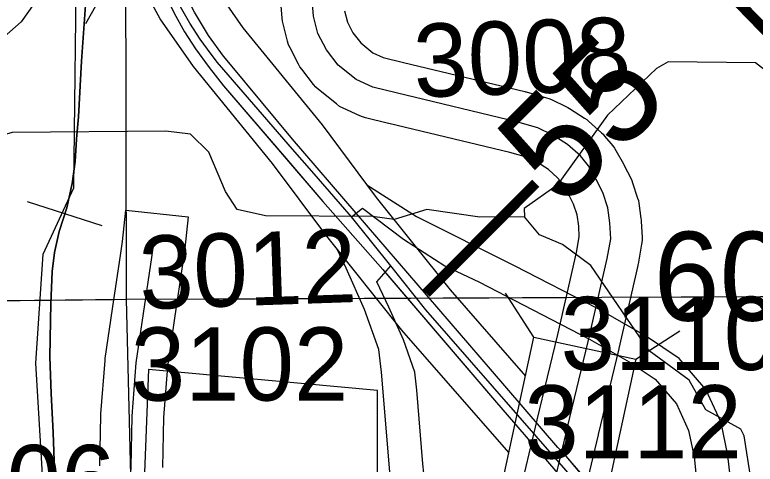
# Model space of a CAD drawing. Extents: x 23.6 to 68.7, y -63 to -29.
# Drawn here: x 44.699 to 45.408, y -56.781 to -56.351 of the extents above; entities that cross this region are included whole.
import ezdxf

# ---------------------------------------------------------------- set-up
doc = ezdxf.new("R2010")
doc.units = 0
for name, color, linetype in [('tdCoCorpBndry', 7, 'Continuous'), ('tdCoDivCarto', 7, 'Continuous'), ('tdCoHydroRiver', 7, 'Continuous'), ('tdCoHydroTxtLg', 7, 'Continuous'), ('tdCoPriCL', 7, 'Continuous'), ('tdCoPriDiv', 7, 'Continuous'), ('tdCoPrimary', 7, 'Continuous'), ('tdCoPriRamp', 7, 'Continuous'), ('tdCoRRCL', 7, 'Continuous'), ('tdCoSecRdNmbr', 7, 'Continuous'), ('tdCoSecRteBand', 7, 'Continuous'), ('tdCoSecRteCL', 7, 'Continuous'), ('tdCoSectLine', 7, 'Continuous'), ('tdCoSectLinePart', 7, 'Continuous'), ('tdCoStrucDivPri', 7, 'Continuous'), ('tdCoStrucNonDivPri', 7, 'Continuous'), ('tdCoStrucSecFHWANum', 7, 'Continuous'), ('tdCoSurfConc', 7, 'Continuous'), ('tdCoSurfGravel', 7, 'Continuous'), ('tdCoTwpBndryShd', 7, 'Continuous'), ('tdStHwyPriRefPost1', 7, 'Continuous'), ('tdStHwyPriRefPost5', 7, 'Continuous')]:
    doc.layers.add(name, color=color, linetype=linetype)

msp = doc.modelspace()

# ---------------------------------------------------------------- linework, layer by layer
at = {"layer": 'tdCoCorpBndry'}
msp.add_lwpolyline([(45.04669, -56.86818), (45.04631, -56.71051), (44.82704, -56.69021), (44.81684, -56.9532)], dxfattribs=at)
at = {"layer": 'tdCoDivCarto'}
for p, q in [((44.88446, -56.37082), (44.87103, -56.34861)), ((44.85175, -56.34959), (44.86151, -56.3674)), ((44.86151, -56.3674), (44.87225, -56.38351)), ((44.89885, -56.39059), (44.88446, -56.37082)), ((44.87225, -56.38351), (44.88519, -56.40157)), ((44.90557, -56.39864), (44.89885, -56.39059)), ((44.965, -56.46991), (44.90557, -56.39864)), ((44.88519, -56.40157), (44.89885, -56.41915)), ((44.89885, -56.41915), (44.9585, -56.48828)), ((45.0259, -56.54068), (44.965, -56.46991)), ((44.9585, -56.48828), (44.99404, -56.52946)), ((44.99404, -56.52946), (45.05139, -56.59462)), ((45.03577, -56.55216), (45.0259, -56.54068)), ((45.15439, -56.68981), (45.03577, -56.55216)), ((45.05139, -56.59462), (45.05435, -56.59808)), ((45.05435, -56.59808), (45.16024, -56.72178)), ((45.21882, -56.76473), (45.15439, -56.68981)), ((45.16024, -56.72178), (45.21516, -56.78524)), ((45.22273, -56.76889), (45.21882, -56.76473)), ((45.22663, -56.77303), (45.22273, -56.76889)), ((45.22681, -56.77324), (45.22663, -56.77303)), ((45.32449, -56.88676), (45.22681, -56.77324))]:
    msp.add_line(p, q, dxfattribs=at)
for points in [[(44.80588, -55.90482), (44.80634, -55.9785), (44.80641, -56.05537), (44.80757, -56.13485), (44.80795, -56.18231), (44.81221, -56.2278), (44.81596, -56.2491), (44.81685, -56.25416), (44.82588, -56.28809), (44.826, -56.28839), (44.84101, -56.32762), (44.85175, -56.34959), (44.86151, -56.3674), (44.87225, -56.38351), (44.88519, -56.40157), (44.89885, -56.41915), (44.9572, -56.48677)], [(44.80589, -55.90681), (44.80634, -55.9785), (44.80641, -56.05537), (44.80757, -56.13485), (44.80795, -56.18231), (44.81221, -56.2278), (44.81596, -56.2491), (44.81685, -56.25416), (44.82588, -56.28809), (44.826, -56.28839), (44.84101, -56.32762), (44.85175, -56.34959), (44.86151, -56.3674), (44.87225, -56.38351), (44.88519, -56.40157), (44.89885, -56.41915), (44.9585, -56.48828)], [(44.80589, -55.90681), (44.80634, -55.9785), (44.80641, -56.05537), (44.80757, -56.13485), (44.80795, -56.18231), (44.81221, -56.2278), (44.81596, -56.2491), (44.81685, -56.25416), (44.82588, -56.28809), (44.826, -56.28839), (44.84101, -56.32762), (44.85175, -56.34959), (44.86151, -56.3674), (44.87225, -56.38351), (44.88519, -56.40157), (44.89885, -56.41915), (44.9585, -56.48828)], [(44.90557, -56.39864), (44.89885, -56.39059), (44.88446, -56.37082), (44.87103, -56.34861), (44.85859, -56.32372), (44.84858, -56.29907), (44.84134, -56.27857), (44.84126, -56.27832), (44.83564, -56.25904), (44.83198, -56.24171), (44.8313, -56.23744)], [(44.90557, -56.39864), (44.89885, -56.39059), (44.88446, -56.37082), (44.87103, -56.34861), (44.85859, -56.32372), (44.84858, -56.29907), (44.84134, -56.27857), (44.84126, -56.27832), (44.83564, -56.25904), (44.83198, -56.24171), (44.8313, -56.23744)], [(44.90557, -56.39864), (44.89885, -56.39059), (44.88446, -56.37082), (44.87103, -56.34861), (44.85859, -56.32372), (44.84858, -56.29907), (44.84134, -56.27857), (44.84126, -56.27832), (44.83564, -56.25904), (44.83198, -56.24171), (44.8313, -56.23744)], [(45.0259, -56.54068), (44.965, -56.46991), (44.90557, -56.39864)], [(45.0259, -56.54068), (44.965, -56.46991), (44.90557, -56.39864)], [(45.0259, -56.54068), (44.965, -56.46991), (44.90557, -56.39864)], [(44.9572, -56.48677), (44.99404, -56.52946), (45.05139, -56.59462), (45.05305, -56.59657)], [(44.9585, -56.48828), (44.99404, -56.52946), (45.05139, -56.59462), (45.05435, -56.59808)], [(44.9585, -56.48828), (44.99404, -56.52946), (45.05139, -56.59462), (45.05435, -56.59808)], [(45.4119, -56.98862), (45.3899, -56.9634), (45.32449, -56.88676), (45.22681, -56.77324), (45.22663, -56.77303), (45.22273, -56.76889), (45.21882, -56.76473), (45.15439, -56.68981), (45.03577, -56.55216), (45.0259, -56.54068)], [(45.4119, -56.98862), (45.3899, -56.9634), (45.32449, -56.88676), (45.22681, -56.77324), (45.22663, -56.77303), (45.22273, -56.76889), (45.21882, -56.76473), (45.15439, -56.68981), (45.03577, -56.55216), (45.0259, -56.54068)], [(45.4119, -56.98862), (45.3899, -56.9634), (45.32449, -56.88676), (45.22681, -56.77324), (45.22663, -56.77303), (45.22273, -56.76889), (45.21882, -56.76473), (45.15439, -56.68981), (45.03577, -56.55216), (45.0259, -56.54068)], [(45.05305, -56.59657), (45.16024, -56.72178), (45.21516, -56.78524), (45.21798, -56.78877), (45.22199, -56.79378), (45.22235, -56.79419), (45.36623, -56.9612), (45.36816, -56.96343)], [(45.05435, -56.59808), (45.16024, -56.72178), (45.21516, -56.78524), (45.21798, -56.78877), (45.22199, -56.79378), (45.22235, -56.79419), (45.36623, -56.9612), (45.36946, -56.96494)], [(45.05435, -56.59808), (45.16024, -56.72178), (45.21516, -56.78524), (45.21798, -56.78877), (45.22199, -56.79378), (45.22235, -56.79419), (45.36623, -56.9612), (45.36946, -56.96494)]]:
    msp.add_lwpolyline(points, dxfattribs=at)
at = {"layer": 'tdCoHydroRiver'}
for points in [[(44.84635, -56.09282), (44.84956, -56.09752), (44.85632, -56.14482), (44.86445, -56.17), (44.86472, -56.19841), (44.80551, -56.27949), (44.75215, -56.31314), (44.71769, -56.34031), (44.70522, -56.35779), (44.68331, -56.37695), (44.64871, -56.39148), (44.63622, -56.40581), (44.63849, -56.4784)], [(45.59327, -56.31064), (45.55662, -56.30608), (45.51216, -56.31734), (45.49792, -56.32531), (45.49473, -56.34102), (45.50101, -56.34879), (45.50094, -56.37074), (45.47907, -56.39462), (45.47758, -56.40411), (45.46671, -56.42316), (45.45259, -56.43118), (45.43203, -56.42822), (45.42396, -56.40935), (45.40805, -56.39688), (45.32439, -56.3961), (45.31339, -56.40252), (45.26646, -56.44716), (45.21816, -56.51392), (45.1868, -56.53633), (45.18687, -56.54422)], [(45.18687, -56.54422), (45.14426, -56.54462), (45.09368, -56.53721), (45.06219, -56.54698), (45.04165, -56.54402), (44.93904, -56.54342), (44.91214, -56.53736), (44.90093, -56.5201), (44.88478, -56.48237), (44.86725, -56.46517), (44.84355, -56.46224), (44.69676, -56.46364), (44.6511, -56.4767), (44.63849, -56.4784)], [(45.60135, -56.94674), (45.55, -56.91229), (45.52747, -56.89187), (45.46834, -56.86854), (45.43625, -56.84661), (45.42653, -56.83402), (45.42156, -56.8214), (45.40396, -56.79631), (45.39724, -56.75374), (45.39402, -56.74746), (45.3607, -56.72883), (45.34464, -56.70057), (45.30649, -56.67252), (45.25047, -56.59097), (45.22344, -56.57071), (45.20125, -56.56144), (45.18687, -56.54422)]]:
    msp.add_lwpolyline(points, dxfattribs=at)
at = {"layer": 'tdCoPriCL'}
for points in [[(45.02146, -56.54418), (44.98358, -56.50065), (44.965, -56.47971), (44.8993, -56.40355), (44.89276, -56.39649), (44.8836, -56.38392), (44.87653, -56.3745), (44.86659, -56.35906), (44.85638, -56.34126)], [(45.02146, -56.54418), (45.0321, -56.53592), (45.0713, -56.56576), (45.1108, -56.59104), (45.14399, -56.60684), (45.1856, -56.62844), (45.24935, -56.66116), (45.28714, -56.68285), (45.312, -56.69954), (45.33255, -56.72324), (45.34413, -56.74853), (45.3494, -56.77381), (45.35177, -56.79593), (45.35256, -56.82516), (45.35519, -56.84597), (45.35704, -56.86071), (45.35967, -56.87625), (45.36494, -56.89311), (45.371, -56.90812), (45.37574, -56.91839), (45.38469, -56.93287), (45.39214, -56.94613), (45.375, -56.95718)], [(45.05916, -56.59102), (45.02146, -56.54418)], [(45.40552, -56.99386), (45.3868, -57.00661), (45.36994, -56.99476), (45.34835, -56.97948), (45.32702, -56.96658), (45.19519, -56.894), (45.1479, -56.87132), (45.13845, -56.86544), (45.12924, -56.85834), (45.11825, -56.84758), (45.1071, -56.83283), (45.10032, -56.82058), (45.09427, -56.80501), (45.09064, -56.78931), (45.0896, -56.78045), (45.08408, -56.70998), (45.08207, -56.69276), (45.07108, -56.66203), (45.057, -56.63063), (45.04564, -56.60628), (45.05916, -56.59102)], [(45.375, -56.95718), (45.22007, -56.77905), (45.09273, -56.63334), (45.05916, -56.59102)]]:
    msp.add_lwpolyline(points, dxfattribs=at)
at = {"layer": 'tdCoPriDiv'}
for points in [[(45.17204, -56.76962), (45.0697, -56.65254), (44.99783, -56.56262), (44.94596, -56.49322), (44.8701, -56.40042), (44.83836, -56.35479), (44.82132, -56.32373), (44.80324, -56.28063), (44.78963, -56.23294), (44.78328, -56.2025), (44.78144, -56.18496), (44.77919, -55.72224), (44.77851, -55.63392), (44.77648, -55.42131), (44.77442, -55.34671), (44.77306, -54.70433)], [(44.83306, -54.70345), (44.83442, -55.34588), (44.83646, -55.42006), (44.83852, -55.63469), (44.83921, -55.72383), (44.84058, -56.17486), (44.84836, -56.22043), (44.85542, -56.24713), (44.87054, -56.28742), (44.8895, -56.32335), (44.91746, -56.36358), (44.99337, -56.45641), (45.04516, -56.52572), (45.11582, -56.61413), (45.18786, -56.69655)]]:
    msp.add_lwpolyline(points, dxfattribs=at)
at = {"layer": 'tdCoPrimary'}
for points in [[(44.80589, -55.90681), (44.80634, -55.9785), (44.80641, -56.05537), (44.80757, -56.13485), (44.80795, -56.18231), (44.81221, -56.2278), (44.81596, -56.2491), (44.81685, -56.25416), (44.82588, -56.28809), (44.826, -56.28839), (44.84101, -56.32762), (44.85175, -56.34959), (44.86151, -56.3674), (44.87225, -56.38351), (44.88519, -56.40157), (44.89885, -56.41915), (44.9585, -56.48828)], [(44.80589, -55.90681), (44.80634, -55.9785), (44.80641, -56.05537), (44.80757, -56.13485), (44.80795, -56.18231), (44.81221, -56.2278), (44.81596, -56.2491), (44.81685, -56.25416), (44.82588, -56.28809), (44.826, -56.28839), (44.84101, -56.32762), (44.85175, -56.34959), (44.86151, -56.3674), (44.87225, -56.38351), (44.88519, -56.40157), (44.89885, -56.41915), (44.9585, -56.48828)], [(44.90557, -56.39864), (44.89885, -56.39059), (44.88446, -56.37082), (44.87103, -56.34861), (44.85859, -56.32372), (44.84858, -56.29907), (44.84134, -56.27857), (44.84126, -56.27832), (44.83564, -56.25904), (44.83198, -56.24171), (44.8313, -56.23744)], [(44.90557, -56.39864), (44.89885, -56.39059), (44.88446, -56.37082), (44.87103, -56.34861), (44.85859, -56.32372), (44.84858, -56.29907), (44.84134, -56.27857), (44.84126, -56.27832), (44.83564, -56.25904), (44.83198, -56.24171), (44.8313, -56.23744)], [(45.58247, -57.18769), (45.48362, -57.0703), (45.47799, -57.06361), (45.44823, -57.02832), (45.41821, -56.99586), (45.4119, -56.98862), (45.3899, -56.9634), (45.32449, -56.88676), (45.22681, -56.77324), (45.22663, -56.77303), (45.22273, -56.76889), (45.21882, -56.76473), (45.15439, -56.68981), (45.03577, -56.55216), (45.0259, -56.54068), (44.965, -56.46991), (44.90557, -56.39864), (44.89885, -56.39059), (44.88446, -56.37082), (44.87103, -56.34861)], [(44.85175, -56.34959), (44.86151, -56.3674), (44.87225, -56.38351), (44.88519, -56.40157), (44.89885, -56.41915), (44.9585, -56.48828), (44.99404, -56.52946), (45.05139, -56.59462), (45.05435, -56.59808), (45.16024, -56.72178), (45.21516, -56.78524), (45.21798, -56.78877), (45.22199, -56.79378), (45.22235, -56.79419), (45.36623, -56.9612), (45.36946, -56.96494), (45.43237, -57.03759), (45.45751, -57.06883), (45.53113, -57.15375), (45.54024, -57.16426)], [(45.0259, -56.54068), (44.965, -56.46991), (44.90557, -56.39864)], [(45.0259, -56.54068), (44.965, -56.46991), (44.90557, -56.39864)], [(44.9585, -56.48828), (44.99404, -56.52946), (45.05139, -56.59462), (45.05435, -56.59808)], [(44.9585, -56.48828), (44.99404, -56.52946), (45.05139, -56.59462), (45.05435, -56.59808)], [(45.4119, -56.98862), (45.3899, -56.9634), (45.32449, -56.88676), (45.22681, -56.77324), (45.22663, -56.77303), (45.22273, -56.76889), (45.21882, -56.76473), (45.15439, -56.68981), (45.03577, -56.55216), (45.0259, -56.54068)], [(45.4119, -56.98862), (45.3899, -56.9634), (45.32449, -56.88676), (45.22681, -56.77324), (45.22663, -56.77303), (45.22273, -56.76889), (45.21882, -56.76473), (45.15439, -56.68981), (45.03577, -56.55216), (45.0259, -56.54068)], [(45.05435, -56.59808), (45.16024, -56.72178), (45.21516, -56.78524), (45.21798, -56.78877), (45.22199, -56.79378), (45.22235, -56.79419), (45.36623, -56.9612), (45.36946, -56.96494)], [(45.05435, -56.59808), (45.16024, -56.72178), (45.21516, -56.78524), (45.21798, -56.78877), (45.22199, -56.79378), (45.22235, -56.79419), (45.36623, -56.9612), (45.36946, -56.96494)]]:
    msp.add_lwpolyline(points, dxfattribs=at)
at = {"layer": 'tdCoPriRamp'}
for points in [[(45.03621, -56.51375), (45.08353, -56.54403), (45.17702, -56.59078)], [(45.01627, -56.59352), (45.00749, -56.5747)], [(45.18901, -56.92273), (45.12989, -56.89438), (45.10657, -56.87816), (45.09283, -56.8647), (45.07889, -56.84627), (45.07042, -56.83096), (45.06286, -56.8115), (45.05833, -56.79187), (45.05012, -56.6927), (45.04761, -56.67118), (45.03386, -56.63276), (45.01627, -56.59352)], [(45.17702, -56.59078), (45.25671, -56.63168)], [(45.42562, -56.97118), (45.41469, -56.95321), (45.40119, -56.92161), (45.39461, -56.90054), (45.38572, -56.83668), (45.38473, -56.80014), (45.38177, -56.77249), (45.37519, -56.74089), (45.3607, -56.70928), (45.33503, -56.67966), (45.30395, -56.6588), (45.25671, -56.63168)]]:
    msp.add_lwpolyline(points, dxfattribs=at)
at = {"layer": 'tdCoRRCL'}
msp.add_line((44.78277, -56.55283), (44.71138, -56.52986), dxfattribs=at)
for points in [[(44.74304, -58.02709), (44.76931, -57.89147), (44.81182, -57.6985), (44.81455, -57.64954), (44.79729, -57.48236), (44.77338, -57.27577), (44.74918, -57.03605), (44.7285, -56.8389), (44.71925, -56.68428), (44.72623, -56.58003), (44.75567, -56.51663), (44.75861, -56.2741), (44.74198, -56.13026), (44.70218, -55.81778), (44.65912, -55.58769), (44.64404, -55.48836), (44.62763, -55.41748), (44.57914, -55.28846), (44.55498, -55.23342), (44.32042, -54.76664)], [(44.77097, -56.28361), (44.7631, -56.39555), (44.75996, -56.44876), (44.75838, -56.46633), (44.75815, -56.47011), (44.75681, -56.49123), (44.75393, -56.51246), (44.74895, -56.53553), (44.74161, -56.55834), (44.73715, -56.57826), (44.73505, -56.59661), (44.73427, -56.61208), (44.73348, -56.62676), (44.73269, -56.67814), (44.734, -56.71326), (44.73584, -56.75049), (44.73715, -56.78666)], [(44.73715, -56.78666), (44.73584, -56.75049), (44.734, -56.71326), (44.73269, -56.67814), (44.73348, -56.62676), (44.73427, -56.61208), (44.73505, -56.59661), (44.73715, -56.57826), (44.74161, -56.55834), (44.74895, -56.53553), (44.75393, -56.51246), (44.75681, -56.49123), (44.75815, -56.47011), (44.75838, -56.46633), (44.75996, -56.44876), (44.7631, -56.39555), (44.77097, -56.28361)]]:
    msp.add_lwpolyline(points, dxfattribs=at)
at = {"layer": 'tdCoSecRteBand'}
for points in [[(45.18083, -56.81514), (45.19907, -56.73884), (45.19907, -56.73884), (45.19907, -56.73884), (45.19917, -56.73845), (45.19917, -56.73842), (45.19918, -56.7384), (45.2189, -56.65665), (45.23679, -56.57828), (45.23942, -56.56326), (45.23893, -56.55306), (45.23737, -56.54247), (45.23407, -56.53224), (45.22928, -56.52266), (45.22359, -56.51275), (45.21875, -56.50689), (45.21014, -56.49912), (45.19945, -56.49235), (45.18906, -56.48733), (45.17288, -56.48273), (45.05704, -56.45502), (45.05693, -56.45499), (45.05682, -56.45496), (45.03467, -56.44948), (45.03188, -56.44879), (45.02928, -56.44759), (45.01332, -56.44021), (45.00997, -56.43866), (45.0071, -56.43634), (44.98995, -56.42253), (44.9873, -56.42039), (44.98519, -56.41772), (44.97376, -56.40319), (44.97199, -56.40093), (44.97067, -56.39838), (44.96257, -56.38266), (44.96103, -56.37966), (44.96019, -56.37639), (44.9559, -56.35972), (44.95523, -56.3571), (44.95503, -56.35439), (44.9536, -56.33438)], [(45.01469, -56.34741), (45.01746, -56.35818), (45.02269, -56.36835), (45.03024, -56.37794), (45.04186, -56.3873), (45.05186, -56.39193), (45.07111, -56.39669), (45.18746, -56.42453), (45.18807, -56.42467), (45.18867, -56.42484), (45.20796, -56.43032), (45.21047, -56.43103), (45.21282, -56.43217), (45.22711, -56.43908), (45.22865, -56.43982), (45.23011, -56.44074), (45.24439, -56.44979), (45.24655, -56.45115), (45.24844, -56.45286), (45.26058, -56.46381), (45.26222, -56.46529), (45.26363, -56.467), (45.27149, -56.47653), (45.2731, -56.47848), (45.27436, -56.48068), (45.28175, -56.49354), (45.28218, -56.49429), (45.28256, -56.49506), (45.28875, -56.50744), (45.28977, -56.50948), (45.29047, -56.51165), (45.29524, -56.52642), (45.296, -56.52878), (45.29636, -56.53125), (45.29851, -56.54577), (45.29872, -56.54724), (45.29879, -56.54873), (45.29951, -56.56373), (45.29967, -56.56705), (45.29909, -56.57033), (45.29576, -56.58938), (45.29563, -56.59013), (45.29546, -56.59088), (45.27736, -56.67019), (45.27732, -56.67037), (45.27727, -56.67055), (45.25751, -56.75244), (45.25743, -56.7528), (45.23922, -56.82893)], [(44.78055, -56.78234), (44.78152, -56.73423), (44.78154, -56.73337), (44.78161, -56.73252), (44.78555, -56.68172), (44.78563, -56.68071), (44.78578, -56.67971), (44.79268, -56.63236), (44.79268, -56.63234), (44.79269, -56.63231), (44.80057, -56.57886), (44.80217, -56.56775), (44.80217, -56.56772), (44.80536, -56.53789), (44.86502, -56.54427), (44.86183, -56.5741), (44.86177, -56.57467), (44.86171, -56.57521), (44.86163, -56.57575), (44.85995, -56.58744), (44.85995, -56.5875), (44.85994, -56.58755), (44.85205, -56.64104), (44.84529, -56.68737), (44.84149, -56.73631), (44.84052, -56.78403)]]:
    msp.add_lwpolyline(points, dxfattribs=at)
at = {"layer": 'tdCoSecRteCL'}
for points in [[(45.21001, -56.82212), (45.22825, -56.74582), (45.22834, -56.74543), (45.24811, -56.66351), (45.26621, -56.58421), (45.26954, -56.56516), (45.26883, -56.55015), (45.26668, -56.53563), (45.26192, -56.52086), (45.25573, -56.50848), (45.24835, -56.49562), (45.24049, -56.48609), (45.22834, -56.47514), (45.21405, -56.46609), (45.19976, -56.45918), (45.18048, -56.4537), (45.06402, -56.42584), (45.04187, -56.42036), (45.02592, -56.41298), (45.00877, -56.39917), (44.99734, -56.38464), (44.98924, -56.36892), (44.98496, -56.35225), (44.98353, -56.33225)], [(44.83334, -57.12009), (44.83272, -57.11757), (44.82607, -57.08774), (44.81669, -57.04335), (44.8125, -57.02041), (44.8102, -57.00676), (44.80829, -56.99304), (44.80677, -56.97928), (44.80565, -56.96547), (44.80493, -56.95164), (44.80461, -56.9378), (44.80658, -56.87368), (44.80831, -56.82633), (44.81053, -56.78342), (44.81152, -56.73484), (44.81546, -56.68404), (44.82237, -56.63669), (44.83026, -56.58318), (44.83194, -56.57148), (44.832, -56.57091)]]:
    msp.add_lwpolyline(points, dxfattribs=at)
at = {"layer": 'tdCoSectLine'}
for points in [[(44.80372, -55.62412), (44.80585, -56.62306)], [(43.81103, -56.63389), (44.80585, -56.62306)], [(44.80585, -56.62306), (45.79236, -56.61896)], [(44.80585, -56.62306), (44.83051, -57.63507)]]:
    msp.add_lwpolyline(points, dxfattribs=at)
at = {"layer": 'tdCoSectLinePart'}
for points in [[(43.81103, -56.63389), (44.79372, -56.62319)], [(44.85439, -56.62286), (45.22744, -56.62131)], [(45.28948, -56.62105), (45.79236, -56.61896)]]:
    msp.add_lwpolyline(points, dxfattribs=at)
at = {"layer": 'tdCoStrucDivPri'}
msp.add_lwpolyline([(44.76728, -56.35944), (44.79169, -56.3158), (44.7645, -56.21957), (44.72086, -56.19516)], dxfattribs=at)
at = {"layer": 'tdCoStrucNonDivPri'}
for p, q in [((45.19591, -56.65935), (45.16884, -56.61731)), ((45.29365, -56.68051), (45.33568, -56.65344))]:
    msp.add_line(p, q, dxfattribs=at)
msp.add_lwpolyline([(45.149, -56.87603), (45.19591, -56.65935), (45.29365, -56.68051), (45.24673, -56.89719)], close=True, dxfattribs=at)
at = {"layer": 'tdCoSurfConc'}
msp.add_lwpolyline([(44.83334, -57.12009), (44.83272, -57.11757), (44.82607, -57.08774), (44.81669, -57.04335), (44.8125, -57.02041), (44.8102, -57.00676), (44.80829, -56.99304), (44.80677, -56.97928), (44.80565, -56.96547), (44.80493, -56.95164), (44.80461, -56.9378), (44.80658, -56.87368), (44.80831, -56.82633), (44.81053, -56.78342), (44.81152, -56.73484), (44.81546, -56.68404), (44.82237, -56.63669), (44.83026, -56.58318), (44.83194, -56.57148), (44.832, -56.57091)], dxfattribs=at)
at = {"layer": 'tdCoSurfGravel'}
msp.add_lwpolyline([(45.21001, -56.82212), (45.22825, -56.74582), (45.22834, -56.74543), (45.24811, -56.66351), (45.26621, -56.58421), (45.26954, -56.56516), (45.26883, -56.55015), (45.26668, -56.53563), (45.26192, -56.52086), (45.25573, -56.50848), (45.24835, -56.49562), (45.24049, -56.48609), (45.22834, -56.47514), (45.21405, -56.46609), (45.19976, -56.45918), (45.18048, -56.4537), (45.06402, -56.42584), (45.04187, -56.42036), (45.02592, -56.41298), (45.00877, -56.39917), (44.99734, -56.38464), (44.98924, -56.36892), (44.98496, -56.35225), (44.98353, -56.33225)], dxfattribs=at)
at = {"layer": 'tdCoTwpBndryShd'}
msp.add_lwpolyline([(43.71876, -49.84409), (43.72061, -50.07095), (44.55313, -50.05574), (44.57062, -50.16586), (44.65206, -50.59761), (44.72461, -51.08943), (44.72931, -51.57958), (44.7461, -52.18403), (44.74944, -52.62075), (44.75986, -53.61968), (44.78663, -54.62135), (44.80886, -55.62407), (44.80372, -55.62236), (44.80372, -55.62412), (44.80585, -56.62306), (44.83051, -57.63507)], dxfattribs=at)

# ---------------------------------------------------------------- texts
at = {"layer": 'tdCoHydroTxtLg'}
msp.add_text('Lost', height=0.08, rotation=44.22749, dxfattribs=at).set_placement((45.42128, -56.38935))
at = {"layer": 'tdCoSecRdNmbr'}
for s, rotation, p in [('3008', 1.95557, (45.08184, -56.43012)), ('3012', 1.95557, (44.81916, -56.63277)), ('3110', 0.03532, (45.22161, -56.69084)), ('3102', 0.03532, (44.81018, -56.72006)), ('3112', 0.03532, (45.18684, -56.77541)), ('3106', 0.03532, (44.58713, -56.83255))]:
    msp.add_text(s, height=0.07, rotation=rotation, dxfattribs=at).set_placement(p)
at = {"layer": 'tdCoStrucSecFHWANum'}
msp.add_text('606955', height=0.085, dxfattribs=at).set_placement((45.31056, -56.64355))
at = {"layer": 'tdStHwyPriRefPost1'}
msp.add_text('‒‒55', height=0.1, rotation=45, dxfattribs=at).set_placement((45.11886, -56.64335))
at = {"layer": 'tdStHwyPriRefPost5'}
msp.add_text('‒‒55', height=0.1, rotation=45, dxfattribs=at).set_placement((45.11886, -56.64335))

doc.saveas('drawing.dxf')
